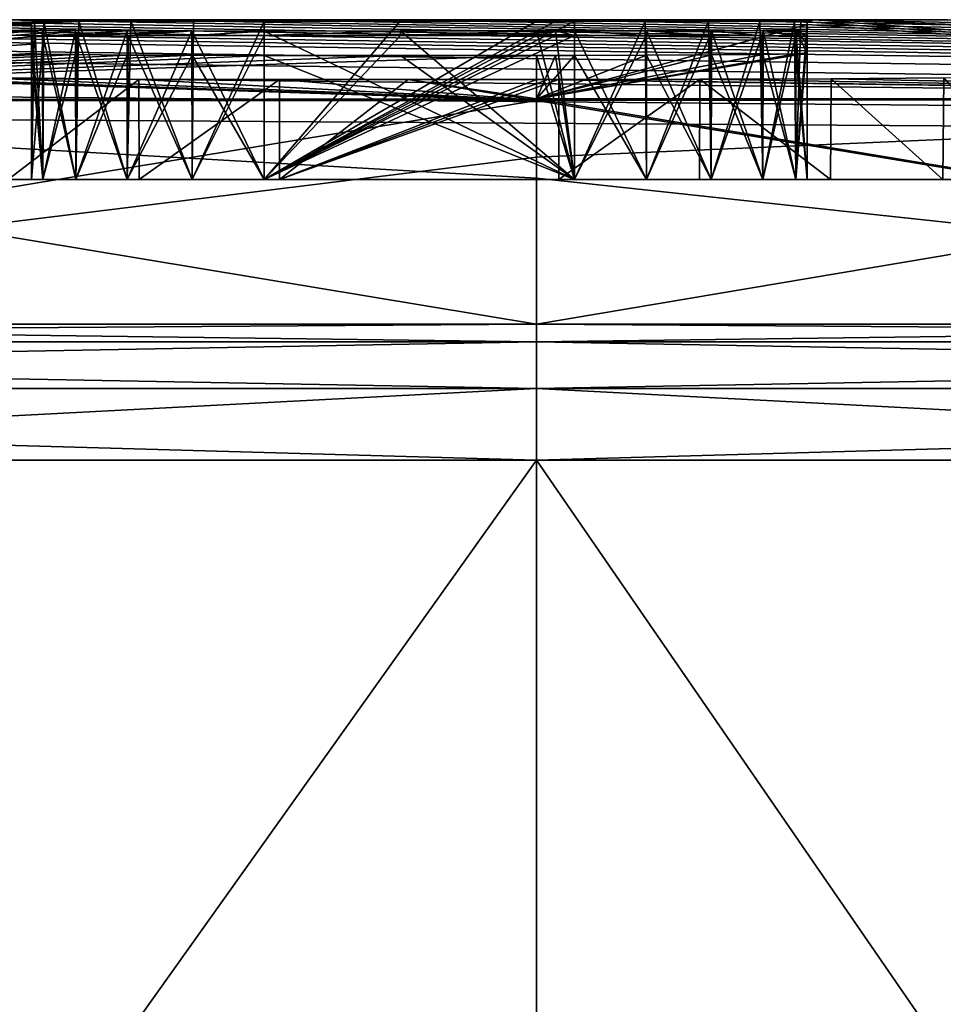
# Model space of a CAD drawing. Header units: millimetres. Extents: x -139 to 106, y -8 to 139.
# Tile 366 of 459: x 20.667 to 21.263, y 138.727 to 139.362. Entities that reach past the tile are written whole.
import ezdxf

# ---------------------------------------------------------------- set-up
doc = ezdxf.new("R2010")
doc.units = ezdxf.units.MM
doc.header["$LTSCALE"] = 53.842063
for name, color, linetype in [('346', 7, 'CONTINUOUS'), ('347', 7, 'CONTINUOUS'), ('348', 7, 'CONTINUOUS'), ('349', 7, 'CONTINUOUS'), ('350', 7, 'CONTINUOUS'), ('351', 7, 'CONTINUOUS'), ('363', 7, 'CONTINUOUS'), ('365', 7, 'CONTINUOUS'), ('369', 7, 'CONTINUOUS'), ('372', 7, 'CONTINUOUS'), ('373', 7, 'CONTINUOUS'), ('374', 7, 'CONTINUOUS'), ('375', 7, 'CONTINUOUS'), ('376', 7, 'CONTINUOUS'), ('377', 7, 'CONTINUOUS'), ('378', 7, 'CONTINUOUS'), ('379', 7, 'CONTINUOUS'), ('380', 7, 'CONTINUOUS'), ('381', 7, 'CONTINUOUS'), ('382', 7, 'CONTINUOUS'), ('383', 7, 'CONTINUOUS'), ('384', 7, 'CONTINUOUS'), ('385', 7, 'CONTINUOUS'), ('386', 7, 'CONTINUOUS'), ('387', 7, 'CONTINUOUS'), ('388', 7, 'CONTINUOUS'), ('389', 7, 'CONTINUOUS'), ('484', 7, 'CONTINUOUS'), ('485', 7, 'CONTINUOUS')]:
    doc.layers.add(name, color=color, linetype=linetype)

msp = doc.modelspace()

# ---------------------------------------------------------------- linework, layer by layer
at = {"layer": '346', "color": 8, "linetype": 'CONTINUOUS'}
for points in [[(22.878, 136.35076, -17.86373), (21.00045, 136.35076, -17.96213), (21.88626, 139.07828, -15.20884), (22.878, 136.35076, -17.86373)], [(21.88626, 139.07828, -15.20884), (21.00045, 136.35076, -17.96213), (21.00045, 139.07828, -15.23462), (21.88626, 139.07828, -15.20884)], [(21.00045, 136.35076, 17.96213), (22.878, 136.35076, 17.86373), (21.00045, 139.07828, 15.23462), (21.00045, 136.35076, 17.96213)], [(21.00045, 139.07828, 15.23462), (22.878, 136.35076, 17.86373), (21.88628, 139.07828, 15.20884), (21.00045, 139.07828, 15.23462)]]:
    msp.add_3dface(points, dxfattribs=at)
at = {"layer": '347', "color": 8, "linetype": 'CONTINUOUS'}
for points in [[(21.00045, 136.35076, -17.96213), (19.0584, 136.35076, -17.85684), (21.00045, 139.07828, -15.23462), (21.00045, 136.35076, -17.96213)], [(21.00045, 139.07828, -15.23462), (19.0584, 136.35076, -17.85684), (20.11461, 139.07828, -15.20884), (21.00045, 139.07828, -15.23462)], [(19.0584, 136.35076, 17.85684), (21.00045, 136.35076, 17.96213), (20.11463, 139.07828, 15.20884), (19.0584, 136.35076, 17.85684)], [(21.00045, 136.35076, 17.96213), (21.00045, 139.07828, 15.23462), (20.11463, 139.07828, 15.20884), (21.00045, 136.35076, 17.96213)]]:
    msp.add_3dface(points, dxfattribs=at)
at = {"layer": '348', "color": 8, "linetype": 'CONTINUOUS'}
for points in [[(20.12651, 139.16604, -15.00491), (21.00045, 139.16604, -15.03034), (19.36729, 139.15452, -15.01663), (20.12651, 139.16604, -15.00491)], [(19.36729, 139.15452, -15.01663), (21.00045, 139.16604, -15.03034), (21.00045, 139.15452, -15.10518), (19.36729, 139.15452, -15.01663)], [(21.00045, 139.15452, 15.10518), (20.12651, 139.16604, 15.00491), (19.36729, 139.15452, 15.01663), (21.00045, 139.15452, 15.10518)], [(21.00045, 139.16604, 15.03034), (20.12651, 139.16604, 15.00491), (21.00045, 139.15452, 15.10518), (21.00045, 139.16604, 15.03034)], [(21.00045, 139.12459, -15.17481), (19.35976, 139.12459, -15.08586), (21.00045, 139.15452, -15.10518), (21.00045, 139.12459, -15.17481)], [(19.35976, 139.12459, -15.08586), (19.36729, 139.15452, -15.01663), (21.00045, 139.15452, -15.10518), (19.35976, 139.12459, -15.08586)], [(19.35976, 139.12459, 15.08586), (21.00045, 139.12459, 15.17481), (19.36729, 139.15452, 15.01663), (19.35976, 139.12459, 15.08586)], [(21.00045, 139.12459, 15.17481), (21.00045, 139.15452, 15.10518), (19.36729, 139.15452, 15.01663), (21.00045, 139.12459, 15.17481)], [(20.11463, 139.07828, 15.20884), (21.00045, 139.07828, 15.23462), (19.35976, 139.12459, 15.08586), (20.11463, 139.07828, 15.20884)], [(19.35976, 139.12459, 15.08586), (21.00045, 139.07828, 15.23462), (21.00045, 139.12459, 15.17481), (19.35976, 139.12459, 15.08586)], [(21.00045, 139.12459, -15.17481), (20.11461, 139.07828, -15.20884), (19.35976, 139.12459, -15.08586), (21.00045, 139.12459, -15.17481)], [(21.00045, 139.07828, -15.23462), (20.11461, 139.07828, -15.20884), (21.00045, 139.12459, -15.17481), (21.00045, 139.07828, -15.23462)]]:
    msp.add_3dface(points, dxfattribs=at)
at = {"layer": '349', "color": 8, "linetype": 'CONTINUOUS'}
for points in [[(21.00045, 139.15452, -15.10518), (21.00045, 139.16604, -15.03034), (21.87438, 139.16604, -15.00491), (21.00045, 139.15452, -15.10518)], [(21.00045, 139.16604, 15.03034), (21.00045, 139.15452, 15.10518), (22.6336, 139.15452, 15.01663), (21.00045, 139.16604, 15.03034)], [(21.87438, 139.16604, 15.00491), (21.00045, 139.16604, 15.03034), (22.6336, 139.15452, 15.01663), (21.87438, 139.16604, 15.00491)], [(21.00045, 139.15452, -15.10518), (21.87438, 139.16604, -15.00491), (22.6336, 139.15452, -15.01663), (21.00045, 139.15452, -15.10518)], [(21.00045, 139.12459, -15.17481), (21.00045, 139.15452, -15.10518), (22.6336, 139.15452, -15.01663), (21.00045, 139.12459, -15.17481)], [(22.64113, 139.12459, -15.08586), (21.00045, 139.12459, -15.17481), (22.6336, 139.15452, -15.01663), (22.64113, 139.12459, -15.08586)], [(21.00045, 139.15452, 15.10518), (21.00045, 139.12459, 15.17481), (22.64113, 139.12459, 15.08586), (21.00045, 139.15452, 15.10518)], [(21.00045, 139.15452, 15.10518), (22.64113, 139.12459, 15.08586), (22.6336, 139.15452, 15.01663), (21.00045, 139.15452, 15.10518)], [(21.00045, 139.07828, 15.23462), (21.88628, 139.07828, 15.20884), (21.00045, 139.12459, 15.17481), (21.00045, 139.07828, 15.23462)], [(21.00045, 139.12459, 15.17481), (21.88628, 139.07828, 15.20884), (22.64113, 139.12459, 15.08586), (21.00045, 139.12459, 15.17481)], [(21.88626, 139.07828, -15.20884), (21.00045, 139.07828, -15.23462), (22.64113, 139.12459, -15.08586), (21.88626, 139.07828, -15.20884)], [(21.00045, 139.07828, -15.23462), (21.00045, 139.12459, -15.17481), (22.64113, 139.12459, -15.08586), (21.00045, 139.07828, -15.23462)]]:
    msp.add_3dface(points, dxfattribs=at)
at = {"layer": '350', "color": 8, "linetype": 'CONTINUOUS'}
for points in [[(21.00045, 139.36234, -0.8), (21.09121, 139.36233, -0.8), (21.00045, 139.36193, -1.05), (21.00045, 139.36234, -0.8)], [(21.00045, 139.36193, -1.05), (21.09121, 139.36233, -0.8), (21.00045, 139.36142, -1.3), (21.00045, 139.36193, -1.05)], [(21.00045, 139.36142, -1.3), (21.09121, 139.36233, -0.8), (21.01261, 139.36142, -1.3), (21.00045, 139.36142, -1.3)], [(21.17478, 139.34065, -5.05), (21.17478, 139.35913, -2.07126), (21.00045, 139.31126, -7.69797), (21.17478, 139.34065, -5.05)], [(21.00045, 139.31126, -7.69797), (21.17478, 139.35913, -2.07126), (21.86235, 139.31126, -7.64956), (21.00045, 139.31126, -7.69797)], [(21.09121, 139.36233, -0.8), (21.02478, 139.36142, -1.3), (21.01261, 139.36142, -1.3), (21.09121, 139.36233, -0.8)], [(21.07042, 139.3614, -1.30711), (21.02478, 139.36142, -1.3), (21.09121, 139.36233, -0.8), (21.07042, 139.3614, -1.30711)], [(21.11118, 139.36135, -1.32738), (21.07042, 139.3614, -1.30711), (21.09121, 139.36233, -0.8), (21.11118, 139.36135, -1.32738)], [(21.14435, 139.36126, -1.35943), (21.11118, 139.36135, -1.32738), (21.09121, 139.36233, -0.8), (21.14435, 139.36126, -1.35943)], [(21.16671, 139.36116, -1.40145), (21.14435, 139.36126, -1.35943), (21.09121, 139.36233, -0.8), (21.16671, 139.36116, -1.40145)], [(21.1796, 139.36231, -0.8), (21.16671, 139.36116, -1.40145), (21.09121, 139.36233, -0.8), (21.1796, 139.36231, -0.8)], [(21.17074, 139.3611, -1.42572), (21.16671, 139.36116, -1.40145), (21.1796, 139.36231, -0.8), (21.17074, 139.3611, -1.42572)], [(21.17478, 139.36103, -1.45), (21.17074, 139.3611, -1.42572), (21.1796, 139.36231, -0.8), (21.17478, 139.36103, -1.45)], [(21.86235, 139.31126, -7.64956), (21.17478, 139.36103, -1.45), (21.1796, 139.36231, -0.8), (21.86235, 139.31126, -7.64956)], [(21.17478, 139.35913, -2.07126), (21.17478, 139.36103, -1.45), (21.86235, 139.31126, -7.64956), (21.17478, 139.35913, -2.07126)], [(21.17478, 139.35579, -2.85), (21.17478, 139.35913, -2.07126), (21.17478, 139.34065, -5.05), (21.17478, 139.35579, -2.85)], [(22.71341, 139.31126, -7.50496), (21.86235, 139.31126, -7.64956), (21.1796, 139.36231, -0.8), (22.71341, 139.31126, -7.50496)], [(21.26544, 139.36227, -0.8), (22.71341, 139.31126, -7.50496), (21.1796, 139.36231, -0.8), (21.26544, 139.36227, -0.8)], [(21.00045, 139.35505, -3), (21.01261, 139.35505, -3), (21.00045, 139.35369, -3.25), (21.00045, 139.35505, -3)], [(21.00045, 139.35369, -3.25), (21.01261, 139.35505, -3), (21.00045, 139.35222, -3.5), (21.00045, 139.35369, -3.25)], [(21.00045, 139.35222, -3.5), (21.01261, 139.35505, -3), (21.01261, 139.35222, -3.5), (21.00045, 139.35222, -3.5)], [(21.01261, 139.35505, -3), (21.02478, 139.35505, -3), (21.02478, 139.35222, -3.5), (21.01261, 139.35505, -3)], [(21.01261, 139.35222, -3.5), (21.01261, 139.35505, -3), (21.02478, 139.35222, -3.5), (21.01261, 139.35222, -3.5)], [(21.02478, 139.35505, -3), (21.07129, 139.35509, -2.99261), (21.07093, 139.35217, -3.50727), (21.02478, 139.35505, -3)], [(21.02478, 139.35222, -3.5), (21.02478, 139.35505, -3), (21.07093, 139.35217, -3.50727), (21.02478, 139.35222, -3.5)], [(21.07093, 139.35217, -3.50727), (21.07129, 139.35509, -2.99261), (21.11237, 139.35204, -3.52823), (21.07093, 139.35217, -3.50727)], [(21.07129, 139.35509, -2.99261), (21.11316, 139.35519, -2.9712), (21.11237, 139.35204, -3.52823), (21.07129, 139.35509, -2.99261)], [(21.11237, 139.35204, -3.52823), (21.11316, 139.35519, -2.9712), (21.14551, 139.35183, -3.56098), (21.11237, 139.35204, -3.52823)], [(21.11316, 139.35519, -2.9712), (21.14637, 139.35535, -2.93784), (21.14551, 139.35183, -3.56098), (21.11316, 139.35519, -2.9712)], [(21.14551, 139.35183, -3.56098), (21.14637, 139.35535, -2.93784), (21.16717, 139.35156, -3.60282), (21.14551, 139.35183, -3.56098)], [(21.14637, 139.35535, -2.93784), (21.16757, 139.35556, -2.89593), (21.17478, 139.35126, -3.65), (21.14637, 139.35535, -2.93784)], [(21.16717, 139.35156, -3.60282), (21.14637, 139.35535, -2.93784), (21.17478, 139.35126, -3.65), (21.16717, 139.35156, -3.60282)], [(21.16757, 139.35556, -2.89593), (21.17478, 139.35579, -2.85), (21.17478, 139.34065, -5.05), (21.16757, 139.35556, -2.89593)], [(21.17478, 139.34065, -5.05), (21.17478, 139.34655, -4.327), (21.16757, 139.35556, -2.89593), (21.17478, 139.34065, -5.05)], [(21.17478, 139.35126, -3.65), (21.16757, 139.35556, -2.89593), (21.17478, 139.34655, -4.327), (21.17478, 139.35126, -3.65)], [(21.16752, 139.34024, -5.0961), (21.17478, 139.34065, -5.05), (21.00045, 139.31126, -7.69797), (21.16752, 139.34024, -5.0961)], [(21.14628, 139.33987, -5.13797), (21.16752, 139.34024, -5.0961), (21.00045, 139.31126, -7.69797), (21.14628, 139.33987, -5.13797)], [(21.11309, 139.33958, -5.17125), (21.14628, 139.33987, -5.13797), (21.00045, 139.31126, -7.69797), (21.11309, 139.33958, -5.17125)], [(21.07124, 139.3394, -5.19262), (21.11309, 139.33958, -5.17125), (21.00045, 139.31126, -7.69797), (21.07124, 139.3394, -5.19262)], [(21.02478, 139.33933, -5.2), (21.07124, 139.3394, -5.19262), (21.00045, 139.31126, -7.69797), (21.02478, 139.33933, -5.2)], [(21.01261, 139.33933, -5.2), (21.02478, 139.33933, -5.2), (21.00045, 139.31126, -7.69797), (21.01261, 139.33933, -5.2)], [(21.00045, 139.33933, -5.2), (21.01261, 139.33933, -5.2), (21.00045, 139.31126, -7.69797), (21.00045, 139.33933, -5.2)], [(21.19025, 139.3243, 6.65284), (21.86235, 139.31126, 7.64956), (21.26278, 139.32492, 6.59697), (21.19025, 139.3243, 6.65284)], [(21.00045, 139.31126, 7.69797), (21.86235, 139.31126, 7.64956), (21.00045, 139.32378, 6.7), (21.00045, 139.31126, 7.69797)], [(21.00045, 139.32378, 6.7), (21.86235, 139.31126, 7.64956), (21.00761, 139.32378, 6.7), (21.00045, 139.32378, 6.7)], [(21.00761, 139.32378, 6.7), (21.86235, 139.31126, 7.64956), (21.01478, 139.32378, 6.7), (21.00761, 139.32378, 6.7)], [(21.01478, 139.32378, 6.7), (21.86235, 139.31126, 7.64956), (21.10563, 139.32391, 6.688), (21.01478, 139.32378, 6.7)], [(21.10563, 139.32391, 6.688), (21.86235, 139.31126, 7.64956), (21.19025, 139.3243, 6.65284), (21.10563, 139.32391, 6.688)], [(21.87438, 139.16604, -15.00491), (21.00045, 139.16604, -15.03034), (21.86235, 139.31126, -7.64956), (21.87438, 139.16604, -15.00491)], [(21.86235, 139.31126, -7.64956), (21.00045, 139.16604, -15.03034), (21.00045, 139.27374, -10.11554), (21.86235, 139.31126, -7.64956)], [(21.87438, 139.16604, 15.00491), (21.86235, 139.31126, 7.64956), (21.00045, 139.31126, 7.69797), (21.87438, 139.16604, 15.00491)], [(21.87438, 139.16604, 15.00491), (21.00045, 139.31126, 7.69797), (21.00045, 139.31024, 7.77363), (21.87438, 139.16604, 15.00491)], [(21.00045, 139.31126, -7.69797), (21.86235, 139.31126, -7.64956), (21.00045, 139.31024, -7.77363), (21.00045, 139.31126, -7.69797)], [(21.00045, 139.31024, -7.77363), (21.86235, 139.31126, -7.64956), (21.00045, 139.27374, -10.11554), (21.00045, 139.31024, -7.77363)], [(21.00045, 139.26003, 10.86546), (21.87438, 139.16604, 15.00491), (21.00045, 139.31024, 7.77363), (21.00045, 139.26003, 10.86546)], [(21.00045, 139.16604, 15.03034), (21.87438, 139.16604, 15.00491), (21.00045, 139.26003, 10.86546), (21.00045, 139.16604, 15.03034)]]:
    msp.add_3dface(points, dxfattribs=at)
at = {"layer": '351', "color": 8, "linetype": 'CONTINUOUS'}
for points in [[(20.65453, 139.36223, -0.8), (20.73716, 139.36227, -0.8), (18.43298, 139.31024, -7.3374), (20.65453, 139.36223, -0.8)], [(18.43298, 139.31024, -7.3374), (20.73716, 139.36227, -0.8), (19.27065, 139.31024, -7.57873), (18.43298, 139.31024, -7.3374)], [(20.73716, 139.36227, -0.8), (20.67684, 139.36103, -1.42522), (19.27065, 139.31024, -7.57873), (20.73716, 139.36227, -0.8)], [(20.67684, 139.36103, -1.42522), (20.67478, 139.36097, -1.45), (19.27065, 139.31024, -7.57873), (20.67684, 139.36103, -1.42522)], [(19.27065, 139.31024, -7.57873), (20.67478, 139.36097, -1.45), (20.67478, 139.3592, -2.03408), (19.27065, 139.31024, -7.57873)], [(20.67478, 139.35572, -2.85), (19.27065, 139.31024, -7.57873), (20.67478, 139.3592, -2.03408), (20.67478, 139.35572, -2.85)], [(20.68289, 139.36109, -1.40134), (20.67684, 139.36103, -1.42522), (20.82243, 139.36231, -0.8), (20.68289, 139.36109, -1.40134)], [(20.82243, 139.36231, -0.8), (20.67684, 139.36103, -1.42522), (20.73716, 139.36227, -0.8), (20.82243, 139.36231, -0.8)], [(20.70548, 139.36121, -1.35907), (20.68289, 139.36109, -1.40134), (20.82243, 139.36231, -0.8), (20.70548, 139.36121, -1.35907)], [(20.73881, 139.3613, -1.32708), (20.70548, 139.36121, -1.35907), (20.91023, 139.36233, -0.8), (20.73881, 139.3613, -1.32708)], [(20.91023, 139.36233, -0.8), (20.70548, 139.36121, -1.35907), (20.82243, 139.36231, -0.8), (20.91023, 139.36233, -0.8)], [(20.77937, 139.36136, -1.30704), (20.73881, 139.3613, -1.32708), (20.91023, 139.36233, -0.8), (20.77937, 139.36136, -1.30704)], [(20.82478, 139.36139, -1.3), (20.77937, 139.36136, -1.30704), (20.91023, 139.36233, -0.8), (20.82478, 139.36139, -1.3)], [(20.91252, 139.36141, -1.3), (20.82478, 139.36139, -1.3), (20.91023, 139.36233, -0.8), (20.91252, 139.36141, -1.3)], [(21.00045, 139.36234, -0.8), (20.91252, 139.36141, -1.3), (20.91023, 139.36233, -0.8), (21.00045, 139.36234, -0.8)], [(21.00045, 139.36234, -0.8), (21.00045, 139.36193, -1.05), (20.91252, 139.36141, -1.3), (21.00045, 139.36234, -0.8)], [(21.00045, 139.36193, -1.05), (21.00045, 139.36142, -1.3), (20.91252, 139.36141, -1.3), (21.00045, 139.36193, -1.05)], [(20.13008, 139.31024, -7.72475), (19.27065, 139.31024, -7.57873), (20.67478, 139.35572, -2.85), (20.13008, 139.31024, -7.72475)], [(20.68202, 139.3555, -2.89604), (20.13008, 139.31024, -7.72475), (20.67478, 139.35572, -2.85), (20.68202, 139.3555, -2.89604)], [(20.70325, 139.3553, -2.93792), (20.13008, 139.31024, -7.72475), (20.68202, 139.3555, -2.89604), (20.70325, 139.3553, -2.93792)], [(20.67478, 139.35119, -3.65), (20.13008, 139.31024, -7.72475), (20.70325, 139.3553, -2.93792), (20.67478, 139.35119, -3.65)], [(20.67478, 139.34659, -4.31313), (20.13008, 139.31024, -7.72475), (20.67478, 139.35119, -3.65), (20.67478, 139.34659, -4.31313)], [(20.73645, 139.35514, -2.97123), (20.67478, 139.35119, -3.65), (20.70325, 139.3553, -2.93792), (20.73645, 139.35514, -2.97123)], [(20.6824, 139.3515, -3.6028), (20.67478, 139.35119, -3.65), (20.73645, 139.35514, -2.97123), (20.6824, 139.3515, -3.6028)], [(20.77831, 139.35505, -2.99262), (20.6824, 139.3515, -3.6028), (20.73645, 139.35514, -2.97123), (20.77831, 139.35505, -2.99262)], [(20.70409, 139.35177, -3.56092), (20.6824, 139.3515, -3.6028), (20.77831, 139.35505, -2.99262), (20.70409, 139.35177, -3.56092)], [(20.73726, 139.35199, -3.52818), (20.70409, 139.35177, -3.56092), (20.77831, 139.35505, -2.99262), (20.73726, 139.35199, -3.52818)], [(20.77867, 139.35213, -3.50726), (20.73726, 139.35199, -3.52818), (20.77831, 139.35505, -2.99262), (20.77867, 139.35213, -3.50726)], [(20.82478, 139.35502, -3), (20.77867, 139.35213, -3.50726), (20.77831, 139.35505, -2.99262), (20.82478, 139.35502, -3)], [(20.82478, 139.35219, -3.5), (20.77867, 139.35213, -3.50726), (20.82478, 139.35502, -3), (20.82478, 139.35219, -3.5)], [(20.9126, 139.35221, -3.5), (20.82478, 139.35219, -3.5), (20.9126, 139.35505, -3), (20.9126, 139.35221, -3.5)], [(20.9126, 139.35505, -3), (20.82478, 139.35219, -3.5), (20.82478, 139.35502, -3), (20.9126, 139.35505, -3)], [(21.00045, 139.35505, -3), (21.00045, 139.35369, -3.25), (20.9126, 139.35221, -3.5), (21.00045, 139.35505, -3)], [(21.00045, 139.35505, -3), (20.9126, 139.35221, -3.5), (20.9126, 139.35505, -3), (21.00045, 139.35505, -3)], [(21.00045, 139.35369, -3.25), (21.00045, 139.35222, -3.5), (20.9126, 139.35221, -3.5), (21.00045, 139.35369, -3.25)], [(20.67478, 139.34058, -5.05), (20.13008, 139.31024, -7.72475), (20.67478, 139.34659, -4.31313), (20.67478, 139.34058, -5.05)], [(20.68205, 139.34018, -5.09613), (20.13008, 139.31024, -7.72475), (20.67478, 139.34058, -5.05), (20.68205, 139.34018, -5.09613)], [(20.7033, 139.33982, -5.13799), (20.13008, 139.31024, -7.72475), (20.68205, 139.34018, -5.09613), (20.7033, 139.33982, -5.13799)], [(20.73649, 139.33953, -5.17126), (20.13008, 139.31024, -7.72475), (20.7033, 139.33982, -5.13799), (20.73649, 139.33953, -5.17126)], [(20.77833, 139.33936, -5.19263), (20.13008, 139.31024, -7.72475), (20.73649, 139.33953, -5.17126), (20.77833, 139.33936, -5.19263)], [(20.82478, 139.33931, -5.2), (20.13008, 139.31024, -7.72475), (20.77833, 139.33936, -5.19263), (20.82478, 139.33931, -5.2)], [(21.00045, 139.33933, -5.2), (21.00045, 139.31126, -7.69797), (20.13008, 139.31024, -7.72475), (21.00045, 139.33933, -5.2)], [(21.00045, 139.33933, -5.2), (20.13008, 139.31024, -7.72475), (20.91261, 139.33933, -5.2), (21.00045, 139.33933, -5.2)], [(20.91261, 139.33933, -5.2), (20.13008, 139.31024, -7.72475), (20.82478, 139.33931, -5.2), (20.91261, 139.33933, -5.2)], [(21.00045, 139.31024, 7.77363), (20.49653, 139.32654, 6.43994), (20.13008, 139.31024, 7.72475), (21.00045, 139.31024, 7.77363)], [(20.49653, 139.32654, 6.43994), (21.00045, 139.31024, 7.77363), (20.53138, 139.32561, 6.52449), (20.49653, 139.32654, 6.43994)], [(20.53138, 139.32561, 6.52449), (21.00045, 139.31024, 7.77363), (20.58699, 139.32482, 6.59718), (20.53138, 139.32561, 6.52449)], [(20.58699, 139.32482, 6.59718), (21.00045, 139.31024, 7.77363), (20.65949, 139.32423, 6.65294), (20.58699, 139.32482, 6.59718)], [(20.65949, 139.32423, 6.65294), (21.00045, 139.31024, 7.77363), (20.74403, 139.32386, 6.68803), (20.65949, 139.32423, 6.65294)], [(20.74403, 139.32386, 6.68803), (21.00045, 139.31024, 7.77363), (20.83478, 139.32376, 6.7), (20.74403, 139.32386, 6.68803)], [(20.83478, 139.32376, 6.7), (21.00045, 139.31024, 7.77363), (20.91761, 139.32378, 6.7), (20.83478, 139.32376, 6.7)], [(21.00045, 139.31126, 7.69797), (21.00045, 139.32378, 6.7), (20.91761, 139.32378, 6.7), (21.00045, 139.31126, 7.69797)], [(21.00045, 139.31024, 7.77363), (21.00045, 139.31126, 7.69797), (20.91761, 139.32378, 6.7), (21.00045, 139.31024, 7.77363)], [(20.12651, 139.16604, -15.00491), (21.00045, 139.31024, -7.77363), (21.00045, 139.27374, -10.11554), (20.12651, 139.16604, -15.00491)], [(21.00045, 139.31024, -7.77363), (20.12651, 139.16604, -15.00491), (20.13008, 139.31024, -7.72475), (21.00045, 139.31024, -7.77363)], [(20.12651, 139.16604, 15.00491), (21.00045, 139.16604, 15.03034), (20.13008, 139.31024, 7.72475), (20.12651, 139.16604, 15.00491)], [(21.00045, 139.31126, -7.69797), (21.00045, 139.31024, -7.77363), (20.13008, 139.31024, -7.72475), (21.00045, 139.31126, -7.69797)], [(21.00045, 139.16604, 15.03034), (21.00045, 139.26003, 10.86546), (20.13008, 139.31024, 7.72475), (21.00045, 139.16604, 15.03034)], [(21.00045, 139.26003, 10.86546), (21.00045, 139.31024, 7.77363), (20.13008, 139.31024, 7.72475), (21.00045, 139.26003, 10.86546)], [(21.00045, 139.16604, -15.03034), (20.12651, 139.16604, -15.00491), (21.00045, 139.27374, -10.11554), (21.00045, 139.16604, -15.03034)]]:
    msp.add_3dface(points, dxfattribs=at)
at = {"layer": '363', "linetype": 'CONTINUOUS'}
for points in [[(15.17478, 139.25926, -0.8), (20.48478, 139.25926), (21.36478, 139.25926), (15.17478, 139.25926, -0.8)], [(26.67478, 139.25926, -0.8), (15.17478, 139.25926, -0.8), (26.67478, 139.25926), (26.67478, 139.25926, -0.8)], [(26.67478, 139.25926), (15.17478, 139.25926, -0.8), (21.36478, 139.25926), (26.67478, 139.25926)], [(20.74418, 139.25926, 6.68807), (20.83478, 139.25926, 6.7), (20.48478, 139.25926), (20.74418, 139.25926, 6.68807)], [(20.48478, 139.25926), (20.83478, 139.25926, 6.7), (21.01478, 139.25926, 6.7), (20.48478, 139.25926)], [(20.65975, 139.25926, 6.65309), (20.74418, 139.25926, 6.68807), (20.48478, 139.25926), (20.65975, 139.25926, 6.65309)], [(21.36478, 139.25926), (20.48478, 139.25926), (21.36478, 139.25926, 6.35), (21.36478, 139.25926)], [(21.36478, 139.25926, 6.35), (20.48478, 139.25926), (21.35285, 139.25926, 6.44061), (21.36478, 139.25926, 6.35)], [(21.35285, 139.25926, 6.44061), (20.48478, 139.25926), (21.31787, 139.25926, 6.52503), (21.35285, 139.25926, 6.44061)], [(21.31787, 139.25926, 6.52503), (20.48478, 139.25926), (21.26227, 139.25926, 6.59749), (21.31787, 139.25926, 6.52503)], [(21.26227, 139.25926, 6.59749), (20.48478, 139.25926), (21.18981, 139.25926, 6.65309), (21.26227, 139.25926, 6.59749)], [(21.18981, 139.25926, 6.65309), (20.48478, 139.25926), (21.10539, 139.25926, 6.68807), (21.18981, 139.25926, 6.65309)], [(21.10539, 139.25926, 6.68807), (20.48478, 139.25926), (21.01478, 139.25926, 6.7), (21.10539, 139.25926, 6.68807)]]:
    msp.add_3dface(points, dxfattribs=at)
at = {"layer": '365', "linetype": 'CONTINUOUS'}
for points in [[(18.78489, 139.35806, -0.8), (17.9541, 139.35425, -0.8), (26.67478, 139.25926, -0.8), (18.78489, 139.35806, -0.8)], [(19.35056, 139.35996, -0.8), (18.78489, 139.35806, -0.8), (26.67478, 139.25926, -0.8), (19.35056, 139.35996, -0.8)], [(19.74376, 139.36096, -0.8), (19.35056, 139.35996, -0.8), (26.67478, 139.25926, -0.8), (19.74376, 139.36096, -0.8)], [(19.90686, 139.36129, -0.8), (19.74376, 139.36096, -0.8), (26.67478, 139.25926, -0.8), (19.90686, 139.36129, -0.8)], [(20.05842, 139.36156, -0.8), (19.90686, 139.36129, -0.8), (26.67478, 139.25926, -0.8), (20.05842, 139.36156, -0.8)], [(20.20416, 139.36178, -0.8), (20.05842, 139.36156, -0.8), (26.67478, 139.25926, -0.8), (20.20416, 139.36178, -0.8)], [(20.34896, 139.36197, -0.8), (20.20416, 139.36178, -0.8), (26.67478, 139.25926, -0.8), (20.34896, 139.36197, -0.8)], [(20.44724, 139.36207, -0.8), (20.34896, 139.36197, -0.8), (26.67478, 139.25926, -0.8), (20.44724, 139.36207, -0.8)], [(20.5486, 139.36216, -0.8), (20.44724, 139.36207, -0.8), (26.67478, 139.25926, -0.8), (20.5486, 139.36216, -0.8)], [(20.65453, 139.36223, -0.8), (20.5486, 139.36216, -0.8), (26.67478, 139.25926, -0.8), (20.65453, 139.36223, -0.8)], [(20.73716, 139.36227, -0.8), (20.65453, 139.36223, -0.8), (26.67478, 139.25926, -0.8), (20.73716, 139.36227, -0.8)], [(20.82243, 139.36231, -0.8), (20.73716, 139.36227, -0.8), (26.67478, 139.25926, -0.8), (20.82243, 139.36231, -0.8)], [(20.91023, 139.36233, -0.8), (20.82243, 139.36231, -0.8), (26.67478, 139.25926, -0.8), (20.91023, 139.36233, -0.8)], [(21.00045, 139.36234, -0.8), (20.91023, 139.36233, -0.8), (26.67478, 139.25926, -0.8), (21.00045, 139.36234, -0.8)], [(21.09121, 139.36233, -0.8), (21.00045, 139.36234, -0.8), (26.67478, 139.25926, -0.8), (21.09121, 139.36233, -0.8)], [(21.1796, 139.36231, -0.8), (21.09121, 139.36233, -0.8), (26.67478, 139.25926, -0.8), (21.1796, 139.36231, -0.8)], [(21.26544, 139.36227, -0.8), (21.1796, 139.36231, -0.8), (26.67478, 139.25926, -0.8), (21.26544, 139.36227, -0.8)], [(17.9541, 139.35425, -0.8), (16.77889, 139.34681, -0.8), (26.67478, 139.25926, -0.8), (17.9541, 139.35425, -0.8)], [(16.77889, 139.34681, -0.8), (15.17478, 139.33277, -0.8), (26.67478, 139.25926, -0.8), (16.77889, 139.34681, -0.8)], [(15.17478, 139.33277, -0.8), (15.17478, 139.25926, -0.8), (26.67478, 139.25926, -0.8), (15.17478, 139.33277, -0.8)]]:
    msp.add_3dface(points, dxfattribs=at)
at = {"layer": '369', "linetype": 'CONTINUOUS'}
for points in [[(21.00045, 139.32378, 6.7), (21.00761, 139.32378, 6.7), (20.83478, 139.25926, 6.7), (21.00045, 139.32378, 6.7)], [(20.91761, 139.32378, 6.7), (21.00045, 139.32378, 6.7), (20.83478, 139.25926, 6.7), (20.91761, 139.32378, 6.7)], [(21.00761, 139.32378, 6.7), (21.01478, 139.32378, 6.7), (20.83478, 139.25926, 6.7), (21.00761, 139.32378, 6.7)], [(20.83478, 139.25926, 6.7), (21.01478, 139.32378, 6.7), (21.01478, 139.25926, 6.7), (20.83478, 139.25926, 6.7)], [(20.83478, 139.32376, 6.7), (20.91761, 139.32378, 6.7), (20.83478, 139.25926, 6.7), (20.83478, 139.32376, 6.7)]]:
    msp.add_3dface(points, dxfattribs=at)
at = {"layer": '372', "linetype": 'CONTINUOUS'}
for points in [[(21.17478, 139.36103, -1.45), (21.17478, 139.35913, -2.07126), (21.17478, 139.25926, -1.45), (21.17478, 139.36103, -1.45)], [(21.17478, 139.35913, -2.07126), (21.17478, 139.35579, -2.85), (21.17478, 139.25926, -1.45), (21.17478, 139.35913, -2.07126)], [(21.17478, 139.25926, -1.45), (21.17478, 139.35579, -2.85), (21.17478, 139.25926, -2.85), (21.17478, 139.25926, -1.45)]]:
    msp.add_3dface(points, dxfattribs=at)
at = {"layer": '373', "linetype": 'CONTINUOUS'}
for points in [[(20.9126, 139.35505, -3), (20.82478, 139.35502, -3), (21.02478, 139.25926, -3), (20.9126, 139.35505, -3)], [(21.02478, 139.25926, -3), (20.82478, 139.35502, -3), (20.82478, 139.25926, -3), (21.02478, 139.25926, -3)], [(21.00045, 139.35505, -3), (20.9126, 139.35505, -3), (21.02478, 139.25926, -3), (21.00045, 139.35505, -3)], [(21.01261, 139.35505, -3), (21.00045, 139.35505, -3), (21.02478, 139.25926, -3), (21.01261, 139.35505, -3)], [(21.02478, 139.35505, -3), (21.01261, 139.35505, -3), (21.02478, 139.25926, -3), (21.02478, 139.35505, -3)]]:
    msp.add_3dface(points, dxfattribs=at)
at = {"layer": '374', "linetype": 'CONTINUOUS'}
for points in [[(20.67478, 139.3592, -2.03408), (20.67478, 139.36097, -1.45), (20.67478, 139.25926, -2.85), (20.67478, 139.3592, -2.03408)], [(20.67478, 139.25926, -2.85), (20.67478, 139.36097, -1.45), (20.67478, 139.25926, -1.45), (20.67478, 139.25926, -2.85)], [(20.67478, 139.35572, -2.85), (20.67478, 139.3592, -2.03408), (20.67478, 139.25926, -2.85), (20.67478, 139.35572, -2.85)]]:
    msp.add_3dface(points, dxfattribs=at)
at = {"layer": '375', "linetype": 'CONTINUOUS'}
for points in [[(21.01261, 139.36142, -1.3), (21.02478, 139.36142, -1.3), (20.82478, 139.25926, -1.3), (21.01261, 139.36142, -1.3)], [(20.82478, 139.25926, -1.3), (21.02478, 139.36142, -1.3), (21.02478, 139.25926, -1.3), (20.82478, 139.25926, -1.3)], [(21.00045, 139.36142, -1.3), (21.01261, 139.36142, -1.3), (20.82478, 139.25926, -1.3), (21.00045, 139.36142, -1.3)], [(20.91252, 139.36141, -1.3), (21.00045, 139.36142, -1.3), (20.82478, 139.25926, -1.3), (20.91252, 139.36141, -1.3)], [(20.82478, 139.36139, -1.3), (20.91252, 139.36141, -1.3), (20.82478, 139.25926, -1.3), (20.82478, 139.36139, -1.3)]]:
    msp.add_3dface(points, dxfattribs=at)
at = {"layer": '376', "linetype": 'CONTINUOUS'}
for points in [[(21.17478, 139.35126, -3.65), (21.17478, 139.34655, -4.327), (21.17478, 139.25926, -3.65), (21.17478, 139.35126, -3.65)], [(21.17478, 139.34655, -4.327), (21.17478, 139.34065, -5.05), (21.17478, 139.25926, -3.65), (21.17478, 139.34655, -4.327)], [(21.17478, 139.25926, -3.65), (21.17478, 139.34065, -5.05), (21.17478, 139.25926, -5.05), (21.17478, 139.25926, -3.65)]]:
    msp.add_3dface(points, dxfattribs=at)
at = {"layer": '377', "linetype": 'CONTINUOUS'}
for points in [[(20.91261, 139.33933, -5.2), (20.82478, 139.33931, -5.2), (21.02478, 139.25926, -5.2), (20.91261, 139.33933, -5.2)], [(21.02478, 139.25926, -5.2), (20.82478, 139.33931, -5.2), (20.82478, 139.25926, -5.2), (21.02478, 139.25926, -5.2)], [(21.00045, 139.33933, -5.2), (20.91261, 139.33933, -5.2), (21.02478, 139.25926, -5.2), (21.00045, 139.33933, -5.2)], [(21.01261, 139.33933, -5.2), (21.00045, 139.33933, -5.2), (21.02478, 139.25926, -5.2), (21.01261, 139.33933, -5.2)], [(21.02478, 139.33933, -5.2), (21.01261, 139.33933, -5.2), (21.02478, 139.25926, -5.2), (21.02478, 139.33933, -5.2)]]:
    msp.add_3dface(points, dxfattribs=at)
at = {"layer": '378', "linetype": 'CONTINUOUS'}
for points in [[(20.67478, 139.34659, -4.31313), (20.67478, 139.35119, -3.65), (20.67478, 139.25926, -5.05), (20.67478, 139.34659, -4.31313)], [(20.67478, 139.25926, -5.05), (20.67478, 139.35119, -3.65), (20.67478, 139.25926, -3.65), (20.67478, 139.25926, -5.05)], [(20.67478, 139.34058, -5.05), (20.67478, 139.34659, -4.31313), (20.67478, 139.25926, -5.05), (20.67478, 139.34058, -5.05)]]:
    msp.add_3dface(points, dxfattribs=at)
at = {"layer": '379', "linetype": 'CONTINUOUS'}
for points in [[(21.00045, 139.35222, -3.5), (21.01261, 139.35222, -3.5), (20.82478, 139.25926, -3.5), (21.00045, 139.35222, -3.5)], [(20.9126, 139.35221, -3.5), (21.00045, 139.35222, -3.5), (20.82478, 139.25926, -3.5), (20.9126, 139.35221, -3.5)], [(21.01261, 139.35222, -3.5), (21.02478, 139.35222, -3.5), (20.82478, 139.25926, -3.5), (21.01261, 139.35222, -3.5)], [(20.82478, 139.25926, -3.5), (21.02478, 139.35222, -3.5), (21.02478, 139.25926, -3.5), (20.82478, 139.25926, -3.5)], [(20.82478, 139.35219, -3.5), (20.9126, 139.35221, -3.5), (20.82478, 139.25926, -3.5), (20.82478, 139.35219, -3.5)]]:
    msp.add_3dface(points, dxfattribs=at)
at = {"layer": '380', "linetype": 'CONTINUOUS'}
for points in [[(21.19025, 139.3243, 6.65284), (21.26278, 139.32492, 6.59697), (21.26227, 139.25926, 6.59749), (21.19025, 139.3243, 6.65284)], [(21.26278, 139.32492, 6.59697), (21.31787, 139.25926, 6.52503), (21.26227, 139.25926, 6.59749), (21.26278, 139.32492, 6.59697)], [(21.01478, 139.32378, 6.7), (21.10563, 139.32391, 6.688), (21.01478, 139.25926, 6.7), (21.01478, 139.32378, 6.7)], [(21.10563, 139.32391, 6.688), (21.10539, 139.25926, 6.68807), (21.01478, 139.25926, 6.7), (21.10563, 139.32391, 6.688)], [(21.10563, 139.32391, 6.688), (21.18981, 139.25926, 6.65309), (21.10539, 139.25926, 6.68807), (21.10563, 139.32391, 6.688)], [(21.10563, 139.32391, 6.688), (21.19025, 139.3243, 6.65284), (21.18981, 139.25926, 6.65309), (21.10563, 139.32391, 6.688)], [(21.19025, 139.3243, 6.65284), (21.26227, 139.25926, 6.59749), (21.18981, 139.25926, 6.65309), (21.19025, 139.3243, 6.65284)]]:
    msp.add_3dface(points, dxfattribs=at)
at = {"layer": '381', "linetype": 'CONTINUOUS'}
for points in [[(20.65949, 139.32423, 6.65294), (20.74403, 139.32386, 6.68803), (20.65975, 139.25926, 6.65309), (20.65949, 139.32423, 6.65294)], [(20.74403, 139.32386, 6.68803), (20.74418, 139.25926, 6.68807), (20.65975, 139.25926, 6.65309), (20.74403, 139.32386, 6.68803)], [(20.74403, 139.32386, 6.68803), (20.83478, 139.32376, 6.7), (20.74418, 139.25926, 6.68807), (20.74403, 139.32386, 6.68803)], [(20.83478, 139.32376, 6.7), (20.83478, 139.25926, 6.7), (20.74418, 139.25926, 6.68807), (20.83478, 139.32376, 6.7)]]:
    msp.add_3dface(points, dxfattribs=at)
at = {"layer": '382', "linetype": 'CONTINUOUS'}
for points in [[(21.02478, 139.36142, -1.3), (21.07042, 139.3614, -1.30711), (21.02478, 139.25926, -1.3), (21.02478, 139.36142, -1.3)], [(21.02478, 139.25926, -1.3), (21.07042, 139.3614, -1.30711), (21.07115, 139.25926, -1.30735), (21.02478, 139.25926, -1.3)], [(21.07042, 139.3614, -1.30711), (21.11118, 139.36135, -1.32738), (21.07115, 139.25926, -1.30735), (21.07042, 139.3614, -1.30711)], [(21.07115, 139.25926, -1.30735), (21.11118, 139.36135, -1.32738), (21.11295, 139.25926, -1.32866), (21.07115, 139.25926, -1.30735)], [(21.11118, 139.36135, -1.32738), (21.14435, 139.36126, -1.35943), (21.11295, 139.25926, -1.32866), (21.11118, 139.36135, -1.32738)], [(21.11295, 139.25926, -1.32866), (21.14435, 139.36126, -1.35943), (21.14613, 139.25926, -1.36183), (21.11295, 139.25926, -1.32866)], [(21.14435, 139.36126, -1.35943), (21.16671, 139.36116, -1.40145), (21.14613, 139.25926, -1.36183), (21.14435, 139.36126, -1.35943)], [(21.14613, 139.25926, -1.36183), (21.16671, 139.36116, -1.40145), (21.16743, 139.25926, -1.40363), (21.14613, 139.25926, -1.36183)], [(21.16671, 139.36116, -1.40145), (21.17074, 139.3611, -1.42572), (21.16743, 139.25926, -1.40363), (21.16671, 139.36116, -1.40145)], [(21.17074, 139.3611, -1.42572), (21.17478, 139.36103, -1.45), (21.16743, 139.25926, -1.40363), (21.17074, 139.3611, -1.42572)], [(21.17478, 139.36103, -1.45), (21.17478, 139.25926, -1.45), (21.16743, 139.25926, -1.40363), (21.17478, 139.36103, -1.45)]]:
    msp.add_3dface(points, dxfattribs=at)
at = {"layer": '383', "linetype": 'CONTINUOUS'}
for points in [[(20.67478, 139.36097, -1.45), (20.67684, 139.36103, -1.42522), (20.67478, 139.25926, -1.45), (20.67478, 139.36097, -1.45)], [(20.67478, 139.25926, -1.45), (20.67684, 139.36103, -1.42522), (20.68213, 139.25926, -1.40363), (20.67478, 139.25926, -1.45)], [(20.67684, 139.36103, -1.42522), (20.68289, 139.36109, -1.40134), (20.68213, 139.25926, -1.40363), (20.67684, 139.36103, -1.42522)], [(20.68213, 139.25926, -1.40363), (20.68289, 139.36109, -1.40134), (20.70344, 139.25926, -1.36183), (20.68213, 139.25926, -1.40363)], [(20.68289, 139.36109, -1.40134), (20.70548, 139.36121, -1.35907), (20.70344, 139.25926, -1.36183), (20.68289, 139.36109, -1.40134)], [(20.70344, 139.25926, -1.36183), (20.70548, 139.36121, -1.35907), (20.73661, 139.25926, -1.32866), (20.70344, 139.25926, -1.36183)], [(20.70548, 139.36121, -1.35907), (20.73881, 139.3613, -1.32708), (20.73661, 139.25926, -1.32866), (20.70548, 139.36121, -1.35907)], [(20.73661, 139.25926, -1.32866), (20.73881, 139.3613, -1.32708), (20.77841, 139.25926, -1.30735), (20.73661, 139.25926, -1.32866)], [(20.73881, 139.3613, -1.32708), (20.77937, 139.36136, -1.30704), (20.77841, 139.25926, -1.30735), (20.73881, 139.3613, -1.32708)], [(20.77937, 139.36136, -1.30704), (20.82478, 139.36139, -1.3), (20.77841, 139.25926, -1.30735), (20.77937, 139.36136, -1.30704)], [(20.82478, 139.36139, -1.3), (20.82478, 139.25926, -1.3), (20.77841, 139.25926, -1.30735), (20.82478, 139.36139, -1.3)]]:
    msp.add_3dface(points, dxfattribs=at)
at = {"layer": '384', "linetype": 'CONTINUOUS'}
for points in [[(20.68202, 139.3555, -2.89604), (20.67478, 139.35572, -2.85), (20.68213, 139.25926, -2.89637), (20.68202, 139.3555, -2.89604)], [(20.67478, 139.35572, -2.85), (20.67478, 139.25926, -2.85), (20.68213, 139.25926, -2.89637), (20.67478, 139.35572, -2.85)], [(20.70325, 139.3553, -2.93792), (20.68202, 139.3555, -2.89604), (20.68213, 139.25926, -2.89637), (20.70325, 139.3553, -2.93792)], [(20.70344, 139.25926, -2.93817), (20.70325, 139.3553, -2.93792), (20.68213, 139.25926, -2.89637), (20.70344, 139.25926, -2.93817)], [(20.73645, 139.35514, -2.97123), (20.70325, 139.3553, -2.93792), (20.70344, 139.25926, -2.93817), (20.73645, 139.35514, -2.97123)], [(20.73661, 139.25926, -2.97134), (20.73645, 139.35514, -2.97123), (20.70344, 139.25926, -2.93817), (20.73661, 139.25926, -2.97134)], [(20.77831, 139.35505, -2.99262), (20.73645, 139.35514, -2.97123), (20.73661, 139.25926, -2.97134), (20.77831, 139.35505, -2.99262)], [(20.77841, 139.25926, -2.99265), (20.77831, 139.35505, -2.99262), (20.73661, 139.25926, -2.97134), (20.77841, 139.25926, -2.99265)], [(20.82478, 139.35502, -3), (20.77831, 139.35505, -2.99262), (20.82478, 139.25926, -3), (20.82478, 139.35502, -3)], [(20.82478, 139.25926, -3), (20.77831, 139.35505, -2.99262), (20.77841, 139.25926, -2.99265), (20.82478, 139.25926, -3)]]:
    msp.add_3dface(points, dxfattribs=at)
at = {"layer": '385', "linetype": 'CONTINUOUS'}
for points in [[(21.07129, 139.35509, -2.99261), (21.02478, 139.35505, -3), (21.07115, 139.25926, -2.99265), (21.07129, 139.35509, -2.99261)], [(21.02478, 139.35505, -3), (21.02478, 139.25926, -3), (21.07115, 139.25926, -2.99265), (21.02478, 139.35505, -3)], [(21.11295, 139.25926, -2.97134), (21.07129, 139.35509, -2.99261), (21.07115, 139.25926, -2.99265), (21.11295, 139.25926, -2.97134)], [(21.11316, 139.35519, -2.9712), (21.07129, 139.35509, -2.99261), (21.11295, 139.25926, -2.97134), (21.11316, 139.35519, -2.9712)], [(21.14613, 139.25926, -2.93817), (21.11316, 139.35519, -2.9712), (21.11295, 139.25926, -2.97134), (21.14613, 139.25926, -2.93817)], [(21.14637, 139.35535, -2.93784), (21.11316, 139.35519, -2.9712), (21.14613, 139.25926, -2.93817), (21.14637, 139.35535, -2.93784)], [(21.16743, 139.25926, -2.89637), (21.14637, 139.35535, -2.93784), (21.14613, 139.25926, -2.93817), (21.16743, 139.25926, -2.89637)], [(21.16757, 139.35556, -2.89593), (21.14637, 139.35535, -2.93784), (21.16743, 139.25926, -2.89637), (21.16757, 139.35556, -2.89593)], [(21.17478, 139.25926, -2.85), (21.16757, 139.35556, -2.89593), (21.16743, 139.25926, -2.89637), (21.17478, 139.25926, -2.85)], [(21.17478, 139.35579, -2.85), (21.16757, 139.35556, -2.89593), (21.17478, 139.25926, -2.85), (21.17478, 139.35579, -2.85)]]:
    msp.add_3dface(points, dxfattribs=at)
at = {"layer": '386', "linetype": 'CONTINUOUS'}
for points in [[(21.02478, 139.35222, -3.5), (21.07093, 139.35217, -3.50727), (21.02478, 139.25926, -3.5), (21.02478, 139.35222, -3.5)], [(21.02478, 139.25926, -3.5), (21.07093, 139.35217, -3.50727), (21.07115, 139.25926, -3.50735), (21.02478, 139.25926, -3.5)], [(21.07093, 139.35217, -3.50727), (21.11237, 139.35204, -3.52823), (21.07115, 139.25926, -3.50735), (21.07093, 139.35217, -3.50727)], [(21.07115, 139.25926, -3.50735), (21.11237, 139.35204, -3.52823), (21.11295, 139.25926, -3.52866), (21.07115, 139.25926, -3.50735)], [(21.11237, 139.35204, -3.52823), (21.14551, 139.35183, -3.56098), (21.11295, 139.25926, -3.52866), (21.11237, 139.35204, -3.52823)], [(21.11295, 139.25926, -3.52866), (21.14551, 139.35183, -3.56098), (21.14613, 139.25926, -3.56183), (21.11295, 139.25926, -3.52866)], [(21.14551, 139.35183, -3.56098), (21.16717, 139.35156, -3.60282), (21.14613, 139.25926, -3.56183), (21.14551, 139.35183, -3.56098)], [(21.14613, 139.25926, -3.56183), (21.16717, 139.35156, -3.60282), (21.16743, 139.25926, -3.60363), (21.14613, 139.25926, -3.56183)], [(21.16717, 139.35156, -3.60282), (21.17478, 139.35126, -3.65), (21.16743, 139.25926, -3.60363), (21.16717, 139.35156, -3.60282)], [(21.17478, 139.35126, -3.65), (21.17478, 139.25926, -3.65), (21.16743, 139.25926, -3.60363), (21.17478, 139.35126, -3.65)]]:
    msp.add_3dface(points, dxfattribs=at)
at = {"layer": '387', "linetype": 'CONTINUOUS'}
for points in [[(20.67478, 139.35119, -3.65), (20.6824, 139.3515, -3.6028), (20.67478, 139.25926, -3.65), (20.67478, 139.35119, -3.65)], [(20.67478, 139.25926, -3.65), (20.6824, 139.3515, -3.6028), (20.68213, 139.25926, -3.60363), (20.67478, 139.25926, -3.65)], [(20.68213, 139.25926, -3.60363), (20.6824, 139.3515, -3.6028), (20.70344, 139.25926, -3.56183), (20.68213, 139.25926, -3.60363)], [(20.6824, 139.3515, -3.6028), (20.70409, 139.35177, -3.56092), (20.70344, 139.25926, -3.56183), (20.6824, 139.3515, -3.6028)], [(20.70344, 139.25926, -3.56183), (20.70409, 139.35177, -3.56092), (20.73661, 139.25926, -3.52866), (20.70344, 139.25926, -3.56183)], [(20.70409, 139.35177, -3.56092), (20.73726, 139.35199, -3.52818), (20.73661, 139.25926, -3.52866), (20.70409, 139.35177, -3.56092)], [(20.73661, 139.25926, -3.52866), (20.73726, 139.35199, -3.52818), (20.77841, 139.25926, -3.50735), (20.73661, 139.25926, -3.52866)], [(20.73726, 139.35199, -3.52818), (20.77867, 139.35213, -3.50726), (20.77841, 139.25926, -3.50735), (20.73726, 139.35199, -3.52818)], [(20.77867, 139.35213, -3.50726), (20.82478, 139.35219, -3.5), (20.77841, 139.25926, -3.50735), (20.77867, 139.35213, -3.50726)], [(20.82478, 139.35219, -3.5), (20.82478, 139.25926, -3.5), (20.77841, 139.25926, -3.50735), (20.82478, 139.35219, -3.5)]]:
    msp.add_3dface(points, dxfattribs=at)
at = {"layer": '388', "linetype": 'CONTINUOUS'}
for points in [[(20.68205, 139.34018, -5.09613), (20.67478, 139.34058, -5.05), (20.68213, 139.25926, -5.09637), (20.68205, 139.34018, -5.09613)], [(20.67478, 139.34058, -5.05), (20.67478, 139.25926, -5.05), (20.68213, 139.25926, -5.09637), (20.67478, 139.34058, -5.05)], [(20.7033, 139.33982, -5.13799), (20.68205, 139.34018, -5.09613), (20.68213, 139.25926, -5.09637), (20.7033, 139.33982, -5.13799)], [(20.70344, 139.25926, -5.13817), (20.7033, 139.33982, -5.13799), (20.68213, 139.25926, -5.09637), (20.70344, 139.25926, -5.13817)], [(20.73649, 139.33953, -5.17126), (20.7033, 139.33982, -5.13799), (20.70344, 139.25926, -5.13817), (20.73649, 139.33953, -5.17126)], [(20.73661, 139.25926, -5.17134), (20.73649, 139.33953, -5.17126), (20.70344, 139.25926, -5.13817), (20.73661, 139.25926, -5.17134)], [(20.77833, 139.33936, -5.19263), (20.73649, 139.33953, -5.17126), (20.73661, 139.25926, -5.17134), (20.77833, 139.33936, -5.19263)], [(20.77841, 139.25926, -5.19265), (20.77833, 139.33936, -5.19263), (20.73661, 139.25926, -5.17134), (20.77841, 139.25926, -5.19265)], [(20.82478, 139.33931, -5.2), (20.77833, 139.33936, -5.19263), (20.82478, 139.25926, -5.2), (20.82478, 139.33931, -5.2)], [(20.82478, 139.25926, -5.2), (20.77833, 139.33936, -5.19263), (20.77841, 139.25926, -5.19265), (20.82478, 139.25926, -5.2)]]:
    msp.add_3dface(points, dxfattribs=at)
at = {"layer": '389', "linetype": 'CONTINUOUS'}
for points in [[(21.07124, 139.3394, -5.19262), (21.02478, 139.33933, -5.2), (21.07115, 139.25926, -5.19265), (21.07124, 139.3394, -5.19262)], [(21.02478, 139.33933, -5.2), (21.02478, 139.25926, -5.2), (21.07115, 139.25926, -5.19265), (21.02478, 139.33933, -5.2)], [(21.11295, 139.25926, -5.17134), (21.07124, 139.3394, -5.19262), (21.07115, 139.25926, -5.19265), (21.11295, 139.25926, -5.17134)], [(21.11309, 139.33958, -5.17125), (21.07124, 139.3394, -5.19262), (21.11295, 139.25926, -5.17134), (21.11309, 139.33958, -5.17125)], [(21.14613, 139.25926, -5.13817), (21.11309, 139.33958, -5.17125), (21.11295, 139.25926, -5.17134), (21.14613, 139.25926, -5.13817)], [(21.14628, 139.33987, -5.13797), (21.11309, 139.33958, -5.17125), (21.14613, 139.25926, -5.13817), (21.14628, 139.33987, -5.13797)], [(21.16743, 139.25926, -5.09637), (21.14628, 139.33987, -5.13797), (21.14613, 139.25926, -5.13817), (21.16743, 139.25926, -5.09637)], [(21.16752, 139.34024, -5.0961), (21.14628, 139.33987, -5.13797), (21.16743, 139.25926, -5.09637), (21.16752, 139.34024, -5.0961)], [(21.17478, 139.25926, -5.05), (21.16752, 139.34024, -5.0961), (21.16743, 139.25926, -5.09637), (21.17478, 139.25926, -5.05)], [(21.17478, 139.34065, -5.05), (21.16752, 139.34024, -5.0961), (21.17478, 139.25926, -5.05), (21.17478, 139.34065, -5.05)]]:
    msp.add_3dface(points, dxfattribs=at)
at = {"layer": '484', "linetype": 'CONTINUOUS'}
for points in [[(21.17478, 139.25926, -3.65), (21.17478, 139.25926, -5.05), (20.67478, 139.25926, -3.65), (21.17478, 139.25926, -3.65)], [(21.17478, 139.25926, -3.65), (20.67478, 139.25926, -3.65), (20.68213, 139.25926, -3.60363), (21.17478, 139.25926, -3.65)], [(21.17478, 139.25926, -5.05), (20.67478, 139.25926, -5.05), (20.67478, 139.25926, -3.65), (21.17478, 139.25926, -5.05)], [(20.67478, 139.25926, -5.05), (21.17478, 139.25926, -5.05), (21.16743, 139.25926, -5.09637), (20.67478, 139.25926, -5.05)], [(20.68213, 139.25926, -5.09637), (20.67478, 139.25926, -5.05), (21.16743, 139.25926, -5.09637), (20.68213, 139.25926, -5.09637)], [(21.16743, 139.25926, -3.60363), (21.17478, 139.25926, -3.65), (20.68213, 139.25926, -3.60363), (21.16743, 139.25926, -3.60363)], [(21.16743, 139.25926, -3.60363), (20.68213, 139.25926, -3.60363), (20.70344, 139.25926, -3.56183), (21.16743, 139.25926, -3.60363)], [(20.70344, 139.25926, -5.13817), (20.68213, 139.25926, -5.09637), (21.14613, 139.25926, -5.13817), (20.70344, 139.25926, -5.13817)], [(20.68213, 139.25926, -5.09637), (21.16743, 139.25926, -5.09637), (21.14613, 139.25926, -5.13817), (20.68213, 139.25926, -5.09637)], [(21.14613, 139.25926, -3.56183), (21.16743, 139.25926, -3.60363), (20.70344, 139.25926, -3.56183), (21.14613, 139.25926, -3.56183)], [(21.14613, 139.25926, -3.56183), (20.70344, 139.25926, -3.56183), (20.73661, 139.25926, -3.52866), (21.14613, 139.25926, -3.56183)], [(20.73661, 139.25926, -5.17134), (20.70344, 139.25926, -5.13817), (21.11295, 139.25926, -5.17134), (20.73661, 139.25926, -5.17134)], [(20.70344, 139.25926, -5.13817), (21.14613, 139.25926, -5.13817), (21.11295, 139.25926, -5.17134), (20.70344, 139.25926, -5.13817)], [(21.11295, 139.25926, -3.52866), (21.14613, 139.25926, -3.56183), (20.73661, 139.25926, -3.52866), (21.11295, 139.25926, -3.52866)], [(21.11295, 139.25926, -3.52866), (20.73661, 139.25926, -3.52866), (20.77841, 139.25926, -3.50735), (21.11295, 139.25926, -3.52866)], [(20.77841, 139.25926, -5.19265), (20.73661, 139.25926, -5.17134), (21.07115, 139.25926, -5.19265), (20.77841, 139.25926, -5.19265)], [(20.73661, 139.25926, -5.17134), (21.11295, 139.25926, -5.17134), (21.07115, 139.25926, -5.19265), (20.73661, 139.25926, -5.17134)], [(21.02478, 139.25926, -5.2), (20.82478, 139.25926, -5.2), (20.77841, 139.25926, -5.19265), (21.02478, 139.25926, -5.2)], [(21.02478, 139.25926, -5.2), (20.77841, 139.25926, -5.19265), (21.07115, 139.25926, -5.19265), (21.02478, 139.25926, -5.2)], [(20.82478, 139.25926, -3.5), (21.07115, 139.25926, -3.50735), (20.77841, 139.25926, -3.50735), (20.82478, 139.25926, -3.5)], [(21.07115, 139.25926, -3.50735), (21.11295, 139.25926, -3.52866), (20.77841, 139.25926, -3.50735), (21.07115, 139.25926, -3.50735)], [(20.82478, 139.25926, -3.5), (21.02478, 139.25926, -3.5), (21.07115, 139.25926, -3.50735), (20.82478, 139.25926, -3.5)]]:
    msp.add_3dface(points, dxfattribs=at)
at = {"layer": '485', "linetype": 'CONTINUOUS'}
for points in [[(21.17478, 139.25926, -1.45), (21.17478, 139.25926, -2.85), (20.67478, 139.25926, -1.45), (21.17478, 139.25926, -1.45)], [(21.17478, 139.25926, -1.45), (20.67478, 139.25926, -1.45), (20.68213, 139.25926, -1.40363), (21.17478, 139.25926, -1.45)], [(21.17478, 139.25926, -2.85), (20.67478, 139.25926, -2.85), (20.67478, 139.25926, -1.45), (21.17478, 139.25926, -2.85)], [(20.67478, 139.25926, -2.85), (21.17478, 139.25926, -2.85), (21.16743, 139.25926, -2.89637), (20.67478, 139.25926, -2.85)], [(20.68213, 139.25926, -2.89637), (20.67478, 139.25926, -2.85), (21.16743, 139.25926, -2.89637), (20.68213, 139.25926, -2.89637)], [(21.16743, 139.25926, -1.40363), (21.17478, 139.25926, -1.45), (20.68213, 139.25926, -1.40363), (21.16743, 139.25926, -1.40363)], [(21.16743, 139.25926, -1.40363), (20.68213, 139.25926, -1.40363), (20.70344, 139.25926, -1.36183), (21.16743, 139.25926, -1.40363)], [(20.70344, 139.25926, -2.93817), (20.68213, 139.25926, -2.89637), (21.14613, 139.25926, -2.93817), (20.70344, 139.25926, -2.93817)], [(20.68213, 139.25926, -2.89637), (21.16743, 139.25926, -2.89637), (21.14613, 139.25926, -2.93817), (20.68213, 139.25926, -2.89637)], [(21.14613, 139.25926, -1.36183), (21.16743, 139.25926, -1.40363), (20.70344, 139.25926, -1.36183), (21.14613, 139.25926, -1.36183)], [(21.14613, 139.25926, -1.36183), (20.70344, 139.25926, -1.36183), (20.73661, 139.25926, -1.32866), (21.14613, 139.25926, -1.36183)], [(20.73661, 139.25926, -2.97134), (20.70344, 139.25926, -2.93817), (21.11295, 139.25926, -2.97134), (20.73661, 139.25926, -2.97134)], [(20.70344, 139.25926, -2.93817), (21.14613, 139.25926, -2.93817), (21.11295, 139.25926, -2.97134), (20.70344, 139.25926, -2.93817)], [(21.11295, 139.25926, -1.32866), (21.14613, 139.25926, -1.36183), (20.73661, 139.25926, -1.32866), (21.11295, 139.25926, -1.32866)], [(21.11295, 139.25926, -1.32866), (20.73661, 139.25926, -1.32866), (20.77841, 139.25926, -1.30735), (21.11295, 139.25926, -1.32866)], [(20.77841, 139.25926, -2.99265), (20.73661, 139.25926, -2.97134), (21.07115, 139.25926, -2.99265), (20.77841, 139.25926, -2.99265)], [(20.73661, 139.25926, -2.97134), (21.11295, 139.25926, -2.97134), (21.07115, 139.25926, -2.99265), (20.73661, 139.25926, -2.97134)], [(21.02478, 139.25926, -3), (20.82478, 139.25926, -3), (20.77841, 139.25926, -2.99265), (21.02478, 139.25926, -3)], [(21.02478, 139.25926, -3), (20.77841, 139.25926, -2.99265), (21.07115, 139.25926, -2.99265), (21.02478, 139.25926, -3)], [(20.82478, 139.25926, -1.3), (21.07115, 139.25926, -1.30735), (20.77841, 139.25926, -1.30735), (20.82478, 139.25926, -1.3)], [(21.07115, 139.25926, -1.30735), (21.11295, 139.25926, -1.32866), (20.77841, 139.25926, -1.30735), (21.07115, 139.25926, -1.30735)], [(20.82478, 139.25926, -1.3), (21.02478, 139.25926, -1.3), (21.07115, 139.25926, -1.30735), (20.82478, 139.25926, -1.3)]]:
    msp.add_3dface(points, dxfattribs=at)

doc.saveas('drawing.dxf')
